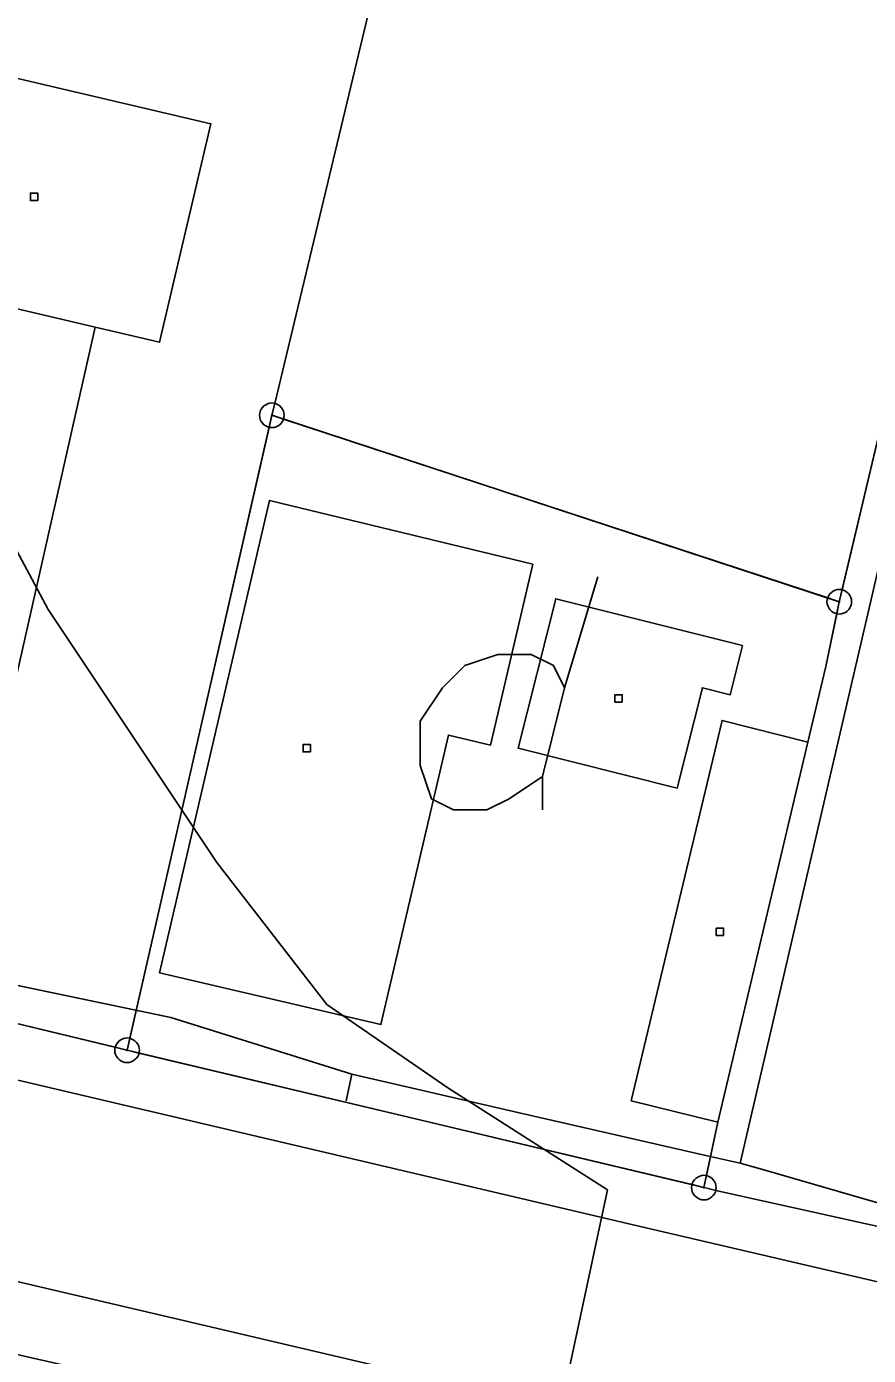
# Model space of a CAD drawing. Extents: x -645676 to -642474, y -1077513 to -1072613.
# Drawn here: x -644896.6 to -644862.5, y -1074341.9 to -1074288 of the extents above; entities that cross this region are included whole.
import ezdxf

# ---------------------------------------------------------------- set-up
doc = ezdxf.new("R2010")
doc.units = 0
for name, color, linetype in [('KN', 7, 'Continuous'), ('KULTURY_STAV', 7, 'Continuous'), ('KULTURY_ZNACKY', 7, 'Continuous'), ('PLYNOVOD', 7, 'Continuous'), ('VRSTEVNICE', 7, 'Continuous')]:
    doc.layers.add(name, color=color, linetype=linetype)

# ---------------------------------------------------------------- blocks, each defined once
blk = doc.blocks.new('$431')
blk.add_line((0.63, 0.99), (0.9, 1.89))
blk.add_lwpolyline([(0.45, 0), (0.45, 0.27), (0.63, 0.99), (0.54, 1.17), (0.36, 1.26), (0.09, 1.26), (-0.18, 1.17), (-0.36, 0.99), (-0.54, 0.72), (-0.54, 0.36), (-0.45, 0.09), (-0.27, 0), (0, 0), (0.18, 0.09), (0.45, 0.27)])

msp = doc.modelspace()

# ---------------------------------------------------------------- linework, layer by layer
at = {"layer": 'KN'}
for points in [[(-644881.88, -1074283.83), (-644886.55, -1074303.3), (-644886.58, -1074303.29), (-644886.67, -1074303.28), (-644886.76, -1074303.29), (-644886.84, -1074303.31), (-644886.92, -1074303.35), (-644886.99, -1074303.4), (-644887.05, -1074303.46), (-644887.1, -1074303.53), (-644887.14, -1074303.61), (-644887.16, -1074303.69), (-644887.17, -1074303.78), (-644887.16, -1074303.87), (-644887.14, -1074303.95), (-644887.1, -1074304.03), (-644887.05, -1074304.1), (-644886.99, -1074304.16), (-644886.92, -1074304.21), (-644886.84, -1074304.25), (-644886.78, -1074304.27), (-644892.43, -1074329.04), (-644892.45, -1074329.04), (-644892.54, -1074329.03), (-644892.63, -1074329.04), (-644892.71, -1074329.06), (-644892.79, -1074329.1), (-644892.86, -1074329.15), (-644892.92, -1074329.21), (-644892.97, -1074329.28), (-644893.01, -1074329.36), (-644893.02, -1074329.41), (-644900.05, -1074327.72), (-644893.84, -1074300.2), (-644891.22, -1074300.82), (-644889.14, -1074291.96), (-644901.41, -1074289.08)], [(-644858.42, -1074289.22), (-644863.55, -1074310.86), (-644863.57, -1074310.85), (-644863.66, -1074310.84), (-644863.75, -1074310.85), (-644863.83, -1074310.87), (-644863.91, -1074310.91), (-644863.98, -1074310.96), (-644864.04, -1074311.02), (-644864.09, -1074311.09), (-644864.13, -1074311.17), (-644864.13, -1074311.18), (-644886.2, -1074303.94), (-644886.18, -1074303.87), (-644886.17, -1074303.78), (-644886.18, -1074303.69), (-644886.2, -1074303.61), (-644886.24, -1074303.53), (-644886.29, -1074303.46), (-644886.35, -1074303.4), (-644886.42, -1074303.35), (-644886.5, -1074303.31), (-644886.55, -1074303.3), (-644881.88, -1074283.83)], [(-644859.46, -1074337.26), (-644868.66, -1074335.21), (-644868.66, -1074335.19), (-644868.65, -1074335.1), (-644868.66, -1074335.01), (-644868.68, -1074334.93), (-644868.72, -1074334.85), (-644868.77, -1074334.78), (-644868.83, -1074334.72), (-644868.9, -1074334.67), (-644868.98, -1074334.63), (-644869.05, -1074334.61), (-644868.58, -1074332.45), (-644864.93, -1074317.03), (-644864.21, -1074313.97), (-644863.76, -1074311.83), (-644863.75, -1074311.83), (-644863.66, -1074311.84), (-644863.57, -1074311.83), (-644863.49, -1074311.81), (-644863.41, -1074311.77), (-644863.34, -1074311.72), (-644863.28, -1074311.66), (-644863.23, -1074311.59), (-644863.19, -1074311.51), (-644863.17, -1074311.43), (-644863.16, -1074311.34), (-644863.17, -1074311.25), (-644863.19, -1074311.17), (-644863.23, -1074311.09), (-644863.28, -1074311.02), (-644863.34, -1074310.96), (-644863.41, -1074310.91), (-644863.49, -1074310.87), (-644863.55, -1074310.86), (-644858.42, -1074289.22)], [(-644886.67, -1074303.77), (-644886.67, -1074303.78), (-644886.67, -1074303.79), (-644886.68, -1074303.79), (-644886.68, -1074303.78), (-644886.68, -1074303.77), (-644886.67, -1074303.77)], [(-644886.66, -1074303.78), (-644886.67, -1074303.78), (-644886.67, -1074303.77), (-644886.66, -1074303.77), (-644886.66, -1074303.78)], [(-644863.66, -1074311.33), (-644863.66, -1074311.34), (-644863.67, -1074311.34), (-644863.67, -1074311.33), (-644863.66, -1074311.33)], [(-644863.66, -1074311.35), (-644863.66, -1074311.34), (-644863.66, -1074311.33), (-644863.65, -1074311.33), (-644863.65, -1074311.34), (-644863.65, -1074311.35), (-644863.66, -1074311.35)], [(-644540.77, -1074422.51), (-644621.97, -1074403.53), (-644712.41, -1074382.26), (-644787.78, -1074364.57), (-644845.62, -1074350.96), (-644890.66, -1074340.39), (-644951.94, -1074326.04), (-644961.12, -1074323.89), (-644961.13, -1074315.66), (-644872.02, -1074336.61), (-644827.8, -1074346.92), (-644766.53, -1074361.33), (-644619.47, -1074395.88), (-644547.74, -1074412.63)], [(-644827.8, -1074346.92), (-644872.02, -1074336.61), (-644961.13, -1074315.66)], [(-644706.84, -1074386.77), (-644723.42, -1074382.73), (-644731.98, -1074380.71), (-644747.83, -1074376.96), (-644772.21, -1074371.37), (-644796.61, -1074365.85), (-644804.26, -1074364.06), (-644820.79, -1074360.18), (-644829.07, -1074358.26), (-644844.54, -1074354.66), (-644857.07, -1074351.54), (-644869.58, -1074348.48), (-644878.9, -1074346.25), (-644893.85, -1074342.58), (-644896.77, -1074341.92), (-644918.08, -1074336.91), (-644943.04, -1074331.07), (-644961.12, -1074326.55), (-644961.12, -1074323.89), (-644951.94, -1074326.04), (-644890.66, -1074340.39), (-644845.62, -1074350.96), (-644787.78, -1074364.57), (-644712.41, -1074382.26)], [(-644900.05, -1074327.72), (-644893.02, -1074329.41), (-644893.03, -1074329.44), (-644893.04, -1074329.53), (-644893.03, -1074329.62), (-644893.01, -1074329.7), (-644892.97, -1074329.78), (-644892.92, -1074329.85), (-644892.86, -1074329.91), (-644892.79, -1074329.96), (-644892.71, -1074330), (-644892.63, -1074330.02), (-644892.54, -1074330.03), (-644892.45, -1074330.02), (-644892.37, -1074330), (-644892.29, -1074329.96), (-644892.22, -1074329.91), (-644892.16, -1074329.85), (-644892.11, -1074329.78), (-644892.07, -1074329.7), (-644892.06, -1074329.65), (-644869.63, -1074334.98), (-644869.64, -1074335.01), (-644869.65, -1074335.1), (-644869.64, -1074335.19), (-644869.62, -1074335.27), (-644869.58, -1074335.35), (-644869.53, -1074335.42), (-644869.47, -1074335.48), (-644869.4, -1074335.53), (-644869.32, -1074335.57), (-644869.24, -1074335.59), (-644869.15, -1074335.6), (-644869.06, -1074335.59), (-644868.98, -1074335.57), (-644868.9, -1074335.53), (-644868.83, -1074335.48), (-644868.77, -1074335.42), (-644868.72, -1074335.35), (-644868.68, -1074335.27), (-644868.66, -1074335.21), (-644859.46, -1074337.26)], [(-644892.54, -1074329.52), (-644892.54, -1074329.53), (-644892.55, -1074329.53), (-644892.55, -1074329.52), (-644892.54, -1074329.52)], [(-644892.53, -1074329.53), (-644892.54, -1074329.53), (-644892.54, -1074329.52), (-644892.53, -1074329.52), (-644892.53, -1074329.53)], [(-644869.15, -1074335.09), (-644869.15, -1074335.1), (-644869.16, -1074335.1), (-644869.16, -1074335.09), (-644869.15, -1074335.09)], [(-644869.14, -1074335.1), (-644869.15, -1074335.1), (-644869.15, -1074335.09), (-644869.14, -1074335.09), (-644869.14, -1074335.1)]]:
    msp.add_lwpolyline(points, dxfattribs=at)
for points in [[(-644893.84, -1074300.2), (-644901.54, -1074298.39), (-644901.91, -1074299.95), (-644903.85, -1074299.49), (-644901.41, -1074289.08), (-644889.14, -1074291.96), (-644891.22, -1074300.82)], [(-644896.16, -1074295.07), (-644896.46, -1074295.07), (-644896.46, -1074294.77), (-644896.16, -1074294.77)], [(-644896.16, -1074295.07), (-644896.16, -1074294.77), (-644896.46, -1074294.77), (-644896.46, -1074295.07)], [(-644893.84, -1074300.2), (-644900.05, -1074327.72), (-644915.89, -1074323.91), (-644910.23, -1074299.21), (-644909.66, -1074299.37), (-644914.7, -1074320.78), (-644906.04, -1074322.82), (-644903.11, -1074310.33), (-644904.67, -1074309.96), (-644904.92, -1074311.04), (-644909.3, -1074310.01), (-644906.95, -1074300), (-644904.13, -1074300.66), (-644903.85, -1074299.49), (-644901.91, -1074299.95), (-644901.54, -1074298.39)], [(-644886.55, -1074303.3), (-644886.67, -1074303.77), (-644886.68, -1074303.77), (-644886.68, -1074303.78), (-644886.68, -1074303.79), (-644886.67, -1074303.79), (-644886.78, -1074304.27), (-644886.84, -1074304.25), (-644886.92, -1074304.21), (-644886.99, -1074304.16), (-644887.05, -1074304.1), (-644887.1, -1074304.03), (-644887.14, -1074303.95), (-644887.16, -1074303.87), (-644887.17, -1074303.78), (-644887.16, -1074303.69), (-644887.14, -1074303.61), (-644887.1, -1074303.53), (-644887.05, -1074303.46), (-644886.99, -1074303.4), (-644886.92, -1074303.35), (-644886.84, -1074303.31), (-644886.76, -1074303.29), (-644886.67, -1074303.28), (-644886.58, -1074303.29)], [(-644886.2, -1074303.94), (-644886.66, -1074303.78), (-644886.66, -1074303.77), (-644886.67, -1074303.77), (-644886.55, -1074303.3), (-644886.5, -1074303.31), (-644886.42, -1074303.35), (-644886.35, -1074303.4), (-644886.29, -1074303.46), (-644886.24, -1074303.53), (-644886.2, -1074303.61), (-644886.18, -1074303.69), (-644886.17, -1074303.78), (-644886.18, -1074303.87)], [(-644864.13, -1074311.18), (-644864.15, -1074311.25), (-644864.16, -1074311.34), (-644864.15, -1074311.43), (-644864.13, -1074311.51), (-644864.09, -1074311.59), (-644864.04, -1074311.66), (-644863.98, -1074311.72), (-644863.91, -1074311.77), (-644863.83, -1074311.81), (-644863.76, -1074311.83), (-644864.21, -1074313.97), (-644864.93, -1074317.03), (-644868.41, -1074316.15), (-644872.1, -1074331.58), (-644868.58, -1074332.45), (-644869.05, -1074334.61), (-644869.06, -1074334.61), (-644869.15, -1074334.6), (-644869.24, -1074334.61), (-644869.32, -1074334.63), (-644869.4, -1074334.67), (-644869.47, -1074334.72), (-644869.53, -1074334.78), (-644869.58, -1074334.85), (-644869.62, -1074334.93), (-644869.63, -1074334.98), (-644892.06, -1074329.65), (-644892.05, -1074329.62), (-644892.04, -1074329.53), (-644892.05, -1074329.44), (-644892.07, -1074329.36), (-644892.11, -1074329.28), (-644892.16, -1074329.21), (-644892.22, -1074329.15), (-644892.29, -1074329.1), (-644892.37, -1074329.06), (-644892.43, -1074329.04), (-644886.78, -1074304.27), (-644886.76, -1074304.27), (-644886.67, -1074304.28), (-644886.58, -1074304.27), (-644886.5, -1074304.25), (-644886.42, -1074304.21), (-644886.35, -1074304.16), (-644886.29, -1074304.1), (-644886.24, -1074304.03), (-644886.2, -1074303.95), (-644886.2, -1074303.94)], [(-644886.2, -1074303.94), (-644886.2, -1074303.95), (-644886.24, -1074304.03), (-644886.29, -1074304.1), (-644886.35, -1074304.16), (-644886.42, -1074304.21), (-644886.5, -1074304.25), (-644886.58, -1074304.27), (-644886.67, -1074304.28), (-644886.76, -1074304.27), (-644886.78, -1074304.27), (-644886.67, -1074303.79), (-644886.66, -1074303.79), (-644886.66, -1074303.78)], [(-644886.66, -1074303.78), (-644886.66, -1074303.79), (-644886.67, -1074303.79), (-644886.67, -1074303.78)], [(-644876.09, -1074309.81), (-644877.81, -1074317.16), (-644879.51, -1074316.75), (-644882.25, -1074328.49), (-644891.22, -1074326.39), (-644886.76, -1074307.23)], [(-644876.09, -1074309.81), (-644886.76, -1074307.23), (-644891.22, -1074326.39), (-644882.25, -1074328.49), (-644879.51, -1074316.75), (-644877.81, -1074317.16)], [(-644863.55, -1074310.86), (-644863.66, -1074311.33), (-644863.67, -1074311.33), (-644863.67, -1074311.34), (-644864.13, -1074311.18), (-644864.13, -1074311.17), (-644864.09, -1074311.09), (-644864.04, -1074311.02), (-644863.98, -1074310.96), (-644863.91, -1074310.91), (-644863.83, -1074310.87), (-644863.75, -1074310.85), (-644863.66, -1074310.84), (-644863.57, -1074310.85)], [(-644863.76, -1074311.83), (-644863.66, -1074311.35), (-644863.65, -1074311.35), (-644863.65, -1074311.34), (-644863.65, -1074311.33), (-644863.66, -1074311.33), (-644863.55, -1074310.86), (-644863.49, -1074310.87), (-644863.41, -1074310.91), (-644863.34, -1074310.96), (-644863.28, -1074311.02), (-644863.23, -1074311.09), (-644863.19, -1074311.17), (-644863.17, -1074311.25), (-644863.16, -1074311.34), (-644863.17, -1074311.43), (-644863.19, -1074311.51), (-644863.23, -1074311.59), (-644863.28, -1074311.66), (-644863.34, -1074311.72), (-644863.41, -1074311.77), (-644863.49, -1074311.81), (-644863.57, -1074311.83), (-644863.66, -1074311.84), (-644863.75, -1074311.83)], [(-644867.59, -1074313.12), (-644868.09, -1074315.11), (-644869.21, -1074314.83), (-644870.23, -1074318.9), (-644876.68, -1074317.28), (-644875.16, -1074311.22)], [(-644867.59, -1074313.12), (-644875.16, -1074311.22), (-644876.68, -1074317.28), (-644870.23, -1074318.9), (-644869.21, -1074314.83), (-644868.09, -1074315.11)], [(-644863.67, -1074311.34), (-644863.67, -1074311.35), (-644863.66, -1074311.35), (-644863.76, -1074311.83), (-644863.83, -1074311.81), (-644863.91, -1074311.77), (-644863.98, -1074311.72), (-644864.04, -1074311.66), (-644864.09, -1074311.59), (-644864.13, -1074311.51), (-644864.15, -1074311.43), (-644864.16, -1074311.34), (-644864.15, -1074311.25), (-644864.13, -1074311.18)], [(-644863.66, -1074311.34), (-644863.66, -1074311.35), (-644863.67, -1074311.35), (-644863.67, -1074311.34)], [(-644872.46, -1074315.41), (-644872.76, -1074315.41), (-644872.76, -1074315.11), (-644872.46, -1074315.11)], [(-644872.46, -1074315.41), (-644872.46, -1074315.11), (-644872.76, -1074315.11), (-644872.76, -1074315.41)], [(-644864.93, -1074317.03), (-644868.58, -1074332.45), (-644872.1, -1074331.58), (-644868.41, -1074316.15)], [(-644885.1, -1074317.43), (-644885.4, -1074317.43), (-644885.4, -1074317.13), (-644885.1, -1074317.13)], [(-644885.1, -1074317.43), (-644885.1, -1074317.13), (-644885.4, -1074317.13), (-644885.4, -1074317.43)], [(-644868.35, -1074324.88), (-644868.65, -1074324.88), (-644868.65, -1074324.58), (-644868.35, -1074324.58)], [(-644868.35, -1074324.88), (-644868.35, -1074324.58), (-644868.65, -1074324.58), (-644868.65, -1074324.88)], [(-644892.55, -1074329.53), (-644892.55, -1074329.54), (-644892.54, -1074329.54), (-644892.53, -1074329.54), (-644892.53, -1074329.53), (-644892.06, -1074329.65), (-644892.07, -1074329.7), (-644892.11, -1074329.78), (-644892.16, -1074329.85), (-644892.22, -1074329.91), (-644892.29, -1074329.96), (-644892.37, -1074330), (-644892.45, -1074330.02), (-644892.54, -1074330.03), (-644892.63, -1074330.02), (-644892.71, -1074330), (-644892.79, -1074329.96), (-644892.86, -1074329.91), (-644892.92, -1074329.85), (-644892.97, -1074329.78), (-644893.01, -1074329.7), (-644893.03, -1074329.62), (-644893.04, -1074329.53), (-644893.03, -1074329.44), (-644893.02, -1074329.41)], [(-644892.43, -1074329.04), (-644892.54, -1074329.52), (-644892.55, -1074329.52), (-644892.55, -1074329.53), (-644893.02, -1074329.41), (-644893.01, -1074329.36), (-644892.97, -1074329.28), (-644892.92, -1074329.21), (-644892.86, -1074329.15), (-644892.79, -1074329.1), (-644892.71, -1074329.06), (-644892.63, -1074329.04), (-644892.54, -1074329.03), (-644892.45, -1074329.04)], [(-644892.06, -1074329.65), (-644892.53, -1074329.53), (-644892.53, -1074329.52), (-644892.54, -1074329.52), (-644892.43, -1074329.04), (-644892.37, -1074329.06), (-644892.29, -1074329.1), (-644892.22, -1074329.15), (-644892.16, -1074329.21), (-644892.11, -1074329.28), (-644892.07, -1074329.36), (-644892.05, -1074329.44), (-644892.04, -1074329.53), (-644892.05, -1074329.62)], [(-644892.54, -1074329.53), (-644892.53, -1074329.53), (-644892.53, -1074329.54), (-644892.54, -1074329.54), (-644892.55, -1074329.54), (-644892.55, -1074329.53)], [(-644869.05, -1074334.61), (-644869.15, -1074335.09), (-644869.16, -1074335.09), (-644869.16, -1074335.1), (-644869.63, -1074334.98), (-644869.62, -1074334.93), (-644869.58, -1074334.85), (-644869.53, -1074334.78), (-644869.47, -1074334.72), (-644869.4, -1074334.67), (-644869.32, -1074334.63), (-644869.24, -1074334.61), (-644869.15, -1074334.6), (-644869.06, -1074334.61)], [(-644868.66, -1074335.21), (-644869.14, -1074335.1), (-644869.14, -1074335.09), (-644869.15, -1074335.09), (-644869.05, -1074334.61), (-644868.98, -1074334.63), (-644868.9, -1074334.67), (-644868.83, -1074334.72), (-644868.77, -1074334.78), (-644868.72, -1074334.85), (-644868.68, -1074334.93), (-644868.66, -1074335.01), (-644868.65, -1074335.1), (-644868.66, -1074335.19)], [(-644869.16, -1074335.1), (-644869.16, -1074335.11), (-644869.15, -1074335.11), (-644869.14, -1074335.11), (-644869.14, -1074335.1), (-644868.66, -1074335.21), (-644868.68, -1074335.27), (-644868.72, -1074335.35), (-644868.77, -1074335.42), (-644868.83, -1074335.48), (-644868.9, -1074335.53), (-644868.98, -1074335.57), (-644869.06, -1074335.59), (-644869.15, -1074335.6), (-644869.24, -1074335.59), (-644869.32, -1074335.57), (-644869.4, -1074335.53), (-644869.47, -1074335.48), (-644869.53, -1074335.42), (-644869.58, -1074335.35), (-644869.62, -1074335.27), (-644869.64, -1074335.19), (-644869.65, -1074335.1), (-644869.64, -1074335.01), (-644869.63, -1074334.98)], [(-644869.15, -1074335.1), (-644869.14, -1074335.1), (-644869.14, -1074335.11), (-644869.15, -1074335.11), (-644869.16, -1074335.11), (-644869.16, -1074335.1)]]:
    msp.add_lwpolyline(points, close=True, dxfattribs=at)
at = {"layer": 'KULTURY_STAV'}
for points in [[(-645034.15, -1074297.33), (-644961.13, -1074313.43), (-644939.43, -1074318.47), (-644919.75, -1074323.02), (-644915.89, -1074323.91), (-644900.05, -1074327.72), (-644892.54, -1074329.53), (-644869.15, -1074335.1), (-644868.58, -1074332.45), (-644864.93, -1074317.03), (-644864.21, -1074313.97), (-644863.66, -1074311.34), (-644858.3, -1074288.74), (-644854.42, -1074271.96)], [(-644854.42, -1074271.96), (-644858.3, -1074288.74), (-644863.66, -1074311.34), (-644886.67, -1074303.78), (-644892.54, -1074329.53), (-644900.05, -1074327.72), (-644893.84, -1074300.2), (-644891.22, -1074300.82), (-644889.14, -1074291.96), (-644901.41, -1074289.08)], [(-644901.41, -1074289.08), (-644889.14, -1074291.96), (-644891.22, -1074300.82), (-644893.84, -1074300.2), (-644900.05, -1074327.72)], [(-644886.67, -1074303.78), (-644863.66, -1074311.34), (-644864.21, -1074313.97), (-644864.93, -1074317.03), (-644868.58, -1074332.45), (-644869.15, -1074335.1), (-644892.54, -1074329.53), (-644886.67, -1074303.78)]]:
    msp.add_lwpolyline(points, dxfattribs=at)
at = {"layer": 'PLYNOVOD'}
for p, q in [((-644867.68, -1074334.11), (-644853.25, -1074271.93)), ((-644890.77, -1074328.2), (-644908.23, -1074324.55)), ((-644883.43, -1074330.5), (-644890.77, -1074328.2)), ((-644883.65, -1074331.58), (-644883.43, -1074330.5)), ((-644876.7, -1074332.05), (-644883.43, -1074330.5)), ((-644868.9, -1074333.84), (-644876.7, -1074332.05)), ((-644867.68, -1074334.11), (-644868.9, -1074333.84)), ((-644867.68, -1074334.11), (-644866.62, -1074334.41)), ((-644866.62, -1074334.41), (-644865.18, -1074334.83)), ((-644865.18, -1074334.83), (-644859.41, -1074336.5))]:
    msp.add_line(p, q, dxfattribs=at)
msp.add_lwpolyline([(-644867.68, -1074334.11), (-644868.9, -1074333.84), (-644876.7, -1074332.05), (-644883.43, -1074330.5), (-644890.77, -1074328.2), (-644908.23, -1074324.55), (-644915.32, -1074322.93), (-644930.76, -1074320.54), (-644936.22, -1074318.75), (-644945.62, -1074315.67), (-644952.54, -1074313.98), (-644961.06, -1074312.21), (-644978.22, -1074308.05), (-644994.75, -1074303.5), (-644994.92, -1074303.45)], dxfattribs=at)
at = {"layer": 'VRSTEVNICE'}
msp.add_lwpolyline([(-644771.4, -1074445.53), (-644788.49, -1074425.02), (-644798.61, -1074414.76), (-644812.71, -1074402.66), (-644840.91, -1074375.6), (-644858.28, -1074360.08), (-644875.39, -1074346.06), (-644873.06, -1074335.19), (-644879.53, -1074331.05), (-644884.44, -1074327.68), (-644888.9, -1074321.91), (-644895.74, -1074311.65), (-644906.7, -1074291.14), (-644911.69, -1074278.33), (-644920.38, -1074252.69), (-644931.2, -1074227.05), (-644943.16, -1074205.12), (-644954.41, -1074186.89), (-644976.63, -1074148.15), (-645003.55, -1074091.18), (-645014.8, -1074063.84)], dxfattribs=at)

# ---------------------------------------------------------------- block references
at = {"layer": 'KULTURY_ZNACKY', "xscale": 5, "yscale": 5}
msp.add_blockref('$431', (-644877.95, -1074319.78), dxfattribs=at)

doc.saveas('drawing.dxf')
